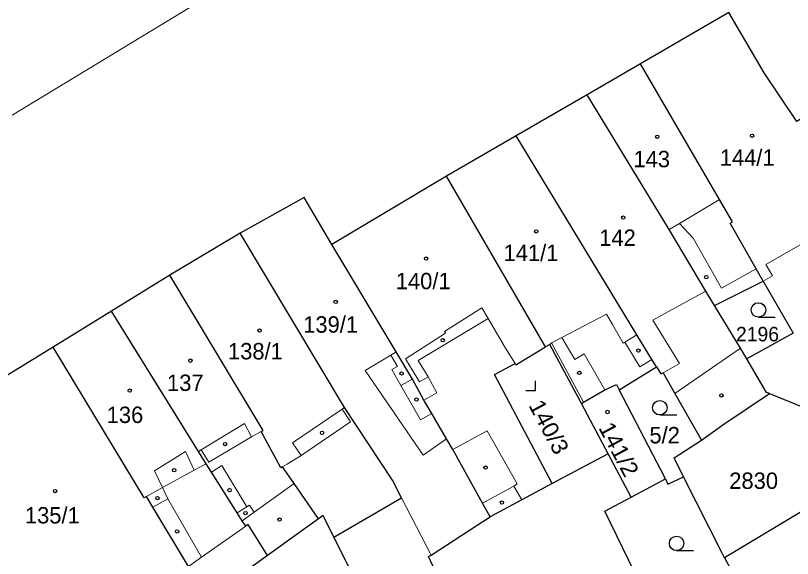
# Model space of a CAD drawing. Extents: x -679733 to -673243, y -1075091 to -1066557.
# Drawn here: x -676348.3 to -676267.8, y -1071743.2 to -1071687 of the extents above; entities that cross this region are included whole.
import ezdxf
from ezdxf.enums import TextEntityAlignment as Align

# ---------------------------------------------------------------- set-up
doc = ezdxf.new("R2010")
doc.units = 0
doc.header["$LTSCALE"] = 0.68
for name, color, linetype, lineweight in [('1', 7, 'Continuous', 25), ('3', 7, 'Continuous', 25), ('4', 7, 'Continuous', 13), ('5', 7, 'Continuous', 25)]:
    doc.layers.add(name, color=color, linetype=linetype, lineweight=lineweight)
doc.layers.add('2', color=7, linetype='Continuous')

msp = doc.modelspace()

# ---------------------------------------------------------------- linework, layer by layer
at = {"layer": '1'}
for p, q in [((-676274.38, -1071686.65), (-676283.55, -1071691.97)), ((-676283.55, -1071691.97), (-676289.08, -1071695.19)), ((-676289.08, -1071695.19), (-676296.42, -1071699.44)), ((-676325.06, -1071709.54), (-676332.34, -1071713.89)), ((-676332.34, -1071713.89), (-676338.4, -1071717.62)), ((-676275.85, -1071717.04), (-676270.8, -1071714.51)), ((-676338.4, -1071717.62), (-676344.43, -1071721.33)), ((-676285.74, -1071725.76), (-676281.89, -1071723.39)), ((-676280.95, -1071734.98), (-676285.74, -1071725.76)), ((-676270.14, -1071726.16), (-676266.66, -1071727.55)), ((-676286.89, -1071732.38), (-676289.67, -1071727.18)), ((-676284.49, -1071736.87), (-676280.95, -1071734.98)), ((-676274.81, -1071743.18), (-676274.22, -1071744.24))]:
    msp.add_line(p, q, dxfattribs=at)
for points in [[(-676253.8, -1071717.85), (-676256.22, -1071714.01), (-676256.09, -1071713.94), (-676260.54, -1071706.43), (-676261.93, -1071707.38), (-676265.5, -1071701.11), (-676264.81, -1071700.51), (-676266.67, -1071697.53), (-676267.32, -1071697.96), (-676270.72, -1071692.9), (-676274.38, -1071686.65)], [(-676270.8, -1071714.51), (-676271.55, -1071713.21), (-676274.25, -1071708.51), (-676274, -1071708.36), (-676275.35, -1071706.04), (-676283.55, -1071691.97)], [(-676275.85, -1071717.04), (-676276.75, -1071715.54), (-676280.56, -1071709.16), (-676289.08, -1071695.19)], [(-676281.89, -1071723.39), (-676282.35, -1071722.62), (-676283.91, -1071720.05), (-676296.42, -1071699.44), (-676303.66, -1071703.64)], [(-676293.38, -1071721.31), (-676303.66, -1071703.64), (-676315.53, -1071710.69)], [(-676315.53, -1071710.69), (-676318.41, -1071705.82), (-676325.06, -1071709.54)], [(-676315.34, -1071741.03), (-676308.31, -1071736.97), (-676309.25, -1071735.14), (-676314.23, -1071727.59), (-676325.06, -1071709.54)], [(-676299.12, -1071738.94), (-676299.91, -1071737.52), (-676302.98, -1071731.95), (-676303.64, -1071730.83), (-676305.19, -1071728.22), (-676306, -1071726.84), (-676307.17, -1071724.65), (-676308.86, -1071721.82), (-676315.53, -1071710.69)], [(-676316.92, -1071739.12), (-676319.46, -1071735.47), (-676320.65, -1071733.75), (-676320.82, -1071733.85), (-676322.87, -1071730.09), (-676322.65, -1071729.98), (-676332.34, -1071713.89)], [(-676270.8, -1071714.51), (-676267.7, -1071719.88), (-676272.51, -1071722.56)], [(-676322.2, -1071742.93), (-676324.22, -1071739.72), (-676324.47, -1071739.9), (-676324.83, -1071739.34), (-676325.35, -1071738.51), (-676328.03, -1071734.29), (-676328.58, -1071733.42), (-676329.37, -1071732.15), (-676338.4, -1071717.62)], [(-676272.51, -1071722.56), (-676273.18, -1071721.45), (-676275.85, -1071717.04)], [(-676344.43, -1071721.33), (-676349.47, -1071724.43), (-676349.51, -1071724.33), (-676354.08, -1071726.49), (-676354.03, -1071726.6), (-676358.95, -1071728.85)], [(-676322.2, -1071742.93), (-676329.1, -1071747.9), (-676330.64, -1071745.35), (-676331.1, -1071744.58), (-676330.4, -1071744.07), (-676334.1, -1071737.92), (-676334.77, -1071736.82), (-676334.99, -1071736.94), (-676344.43, -1071721.33)], [(-676292.68, -1071735.48), (-676298.69, -1071724.16), (-676296.54, -1071723.03), (-676296.46, -1071723.16), (-676293.38, -1071721.31)], [(-676289.67, -1071727.18), (-676292.95, -1071721.05), (-676293.38, -1071721.31)], [(-676270.14, -1071726.16), (-676270.48, -1071726.03), (-676272.51, -1071722.56)], [(-676281.89, -1071723.39), (-676281.44, -1071724.12), (-676281.19, -1071723.99), (-676279.97, -1071726.14), (-676277.22, -1071730.98)], [(-676289.67, -1071727.18), (-676289.46, -1071727.05), (-676287.23, -1071725.77), (-676286.02, -1071725.21), (-676285.74, -1071725.76)], [(-676277.22, -1071730.98), (-676274.98, -1071729.4), (-676270.14, -1071726.16)], [(-676279.06, -1071734.79), (-676280.04, -1071732.82), (-676277.22, -1071730.98)], [(-676281.04, -1071751.05), (-676287.23, -1071738.33), (-676284.49, -1071736.87), (-676286.89, -1071732.38), (-676292.68, -1071735.48)], [(-676280.95, -1071734.98), (-676280.69, -1071735.55), (-676279.06, -1071734.79)], [(-676274.81, -1071743.18), (-676275.11, -1071742.63), (-676279.06, -1071734.79)], [(-676292.68, -1071735.48), (-676295.83, -1071737.17), (-676299.12, -1071738.94)], [(-676259.59, -1071737.83), (-676261.82, -1071738.92), (-676263.46, -1071739.93), (-676264.98, -1071737.28), (-676274.81, -1071743.18)], [(-676315.34, -1071741.03), (-676316.46, -1071738.79), (-676316.92, -1071739.12), (-676322.2, -1071742.93)], [(-676308.86, -1071753.91), (-676302, -1071750.63), (-676305.51, -1071743.05), (-676305.26, -1071742.89), (-676300.47, -1071739.8), (-676299.12, -1071738.94)], [(-676312.57, -1071755.39), (-676309.12, -1071753.4), (-676315.34, -1071741.03)]]:
    msp.add_lwpolyline(points, dxfattribs=at)
at = {"layer": '3'}
for p, q in [((-676271.303, -1071718.24), (-676269.553, -1071718.24)), ((-676281.533, -1071728.37), (-676279.783, -1071728.37)), ((-676279.793, -1071742.42), (-676278.043, -1071742.42))]:
    msp.add_line(p, q, dxfattribs=at)
msp.add_lwpolyline([(-676295.411, -1071725.82), (-676294.41, -1071725.82), (-676294.41, -1071724.82)], dxfattribs=at)
for centre in [(-676271.3029, -1071717.4898), (-676281.5329, -1071727.6198), (-676279.7929, -1071741.6698)]:
    msp.add_circle(centre, 0.75, dxfattribs=at)
at = {"layer": '4'}
for p, q in [((-676306.9, -1071671.93), (-676348.68, -1071697.31)), ((-676279.5, -1071708.53), (-676275.35, -1071706.04)), ((-676280.56, -1071709.16), (-676279.5, -1071708.53)), ((-676279.5, -1071708.53), (-676278.07, -1071710.04)), ((-676275.12, -1071715.24), (-676278.07, -1071710.04)), ((-676270.52, -1071712.76), (-676266.02, -1071710.18)), ((-676269.84, -1071713.96), (-676270.52, -1071712.76)), ((-676271.55, -1071713.21), (-676275.12, -1071715.24)), ((-676270.8, -1071714.51), (-676269.84, -1071713.96)), ((-676281, -1071717.85), (-676276.75, -1071715.54)), ((-676300, -1071717.26), (-676303.86, -1071719.73)), ((-676300, -1071717.26), (-676299.34, -1071718.38)), ((-676299.34, -1071718.38), (-676306.59, -1071722.71)), ((-676299.34, -1071718.38), (-676297.52, -1071721.44)), ((-676291.68, -1071720.34), (-676287.06, -1071717.93)), ((-676287.06, -1071717.93), (-676286.45, -1071718.99)), ((-676281, -1071717.85), (-676282.27, -1071718.55)), ((-676286.45, -1071718.99), (-676285.33, -1071720.92)), ((-676282.27, -1071718.55), (-676279.5, -1071723.05)), ((-676303.77, -1071719.88), (-676307.92, -1071722.54)), ((-676303.86, -1071719.73), (-676303.77, -1071719.88)), ((-676285.16, -1071720.81), (-676283.91, -1071720.05)), ((-676292.75, -1071720.89), (-676291.68, -1071720.34)), ((-676291.68, -1071720.34), (-676290.34, -1071722.61)), ((-676285.16, -1071720.81), (-676285.33, -1071720.92)), ((-676283.6, -1071723.38), (-676285.16, -1071720.81)), ((-676297.52, -1071721.44), (-676296.54, -1071723.03)), ((-676292.95, -1071721.05), (-676292.75, -1071720.89)), ((-676292.75, -1071720.89), (-676289.46, -1071727.05)), ((-676279.97, -1071726.14), (-676273.18, -1071721.45)), ((-676312.09, -1071723.75), (-676309.44, -1071722.17)), ((-676309.44, -1071722.17), (-676308.86, -1071721.82)), ((-676309.44, -1071722.17), (-676308.74, -1071723.35)), ((-676290.34, -1071722.61), (-676289.37, -1071722.04)), ((-676289.37, -1071722.04), (-676287.23, -1071725.77)), ((-676307.92, -1071722.54), (-676306.46, -1071724.93)), ((-676306.59, -1071722.71), (-676305.56, -1071724.42)), ((-676282.35, -1071722.62), (-676283.6, -1071723.38)), ((-676281.19, -1071723.99), (-676279.5, -1071723.05)), ((-676306.08, -1071732.54), (-676312.09, -1071723.75)), ((-676308.74, -1071723.35), (-676309.32, -1071723.67)), ((-676309.32, -1071723.67), (-676308.38, -1071725.32)), ((-676308.38, -1071725.32), (-676307.17, -1071724.65)), ((-676306.46, -1071724.93), (-676305.56, -1071724.42)), ((-676305.56, -1071724.42), (-676304.64, -1071726.08)), ((-676308.38, -1071725.32), (-676306.35, -1071728.88)), ((-676304.64, -1071726.08), (-676306, -1071726.84)), ((-676319.62, -1071731.25), (-676314.46, -1071727.75)), ((-676314.46, -1071727.75), (-676314.23, -1071727.59)), ((-676314.46, -1071727.75), (-676313.62, -1071729.09)), ((-676306.35, -1071728.88), (-676305.19, -1071728.22)), ((-676329.1, -1071731.98), (-676324.6, -1071729.25)), ((-676324.6, -1071729.25), (-676323.89, -1071730.65)), ((-676318.72, -1071732.56), (-676313.62, -1071729.09)), ((-676323.89, -1071730.65), (-676322.87, -1071730.09)), ((-676299.45, -1071730), (-676302.98, -1071731.95)), ((-676299.45, -1071730), (-676296.31, -1071735.51)), ((-676328.3, -1071733.26), (-676323.89, -1071730.65)), ((-676319.62, -1071731.25), (-676318.72, -1071732.56)), ((-676303.64, -1071730.83), (-676306.08, -1071732.54)), ((-676330.73, -1071732.15), (-676333.93, -1071734.16)), ((-676330.73, -1071732.15), (-676329.81, -1071734.1)), ((-676329.37, -1071732.15), (-676329.1, -1071731.98)), ((-676328.3, -1071733.26), (-676329.1, -1071731.98)), ((-676320.17, -1071733.45), (-676318.72, -1071732.56)), ((-676329.81, -1071734.1), (-676328.8, -1071733.54)), ((-676328.8, -1071733.54), (-676328.58, -1071733.42)), ((-676328.03, -1071734.29), (-676326.95, -1071733.61)), ((-676326.95, -1071733.61), (-676324.36, -1071737.87)), ((-676320.65, -1071733.75), (-676320.17, -1071733.45)), ((-676333.93, -1071734.16), (-676333.1, -1071735.9)), ((-676333.1, -1071735.9), (-676329.81, -1071734.1)), ((-676334.77, -1071736.82), (-676333.1, -1071735.9)), ((-676333.1, -1071735.9), (-676332.54, -1071737.07)), ((-676323.59, -1071738.45), (-676319.46, -1071735.47)), ((-676296.68, -1071735.73), (-676299.91, -1071737.52)), ((-676308.31, -1071736.97), (-676305.26, -1071742.89)), ((-676334.1, -1071737.92), (-676332.54, -1071737.07)), ((-676332.54, -1071737.07), (-676329.05, -1071743.1)), ((-676324.36, -1071737.87), (-676324.09, -1071737.7)), ((-676324.09, -1071737.7), (-676323.59, -1071738.45)), ((-676325.35, -1071738.51), (-676324.36, -1071737.87)), ((-676324.83, -1071739.34), (-676323.59, -1071738.45)), ((-676329.05, -1071743.1), (-676324.47, -1071739.9)), ((-676330.4, -1071744.07), (-676329.05, -1071743.1))]:
    msp.add_line(p, q, dxfattribs=at)
msp.add_lwpolyline([(-676296.31, -1071735.51), (-676296.68, -1071735.73), (-676295.83, -1071737.17)], dxfattribs=at)
at = {"layer": '5'}
for centre in [(-676281.7968, -1071699.5392), (-676271.9668, -1071699.4392), (-676285.3168, -1071707.9192), (-676294.3468, -1071709.3492), (-676305.7768, -1071712.1592), (-676276.7168, -1071714.0892), (-676315.1468, -1071716.6592), (-676323.0368, -1071719.6192), (-676304.0368, -1071720.6292), (-676283.7468, -1071721.6992), (-676330.2168, -1071722.7392), (-676308.3168, -1071724.0592), (-676289.8768, -1071723.9892), (-676336.4968, -1071725.8392), (-676275.1468, -1071726.3392), (-676306.7668, -1071726.7692), (-676286.9568, -1071728.0592), (-676316.5568, -1071730.2192), (-676326.6168, -1071731.3892), (-676299.5968, -1071733.8192), (-676331.8968, -1071734.0992), (-676344.2468, -1071736.2492), (-676326.1468, -1071736.1592), (-676333.6368, -1071736.9792), (-676297.9068, -1071737.4492), (-676324.4968, -1071738.5392), (-676320.9668, -1071739.2092), (-676331.5868, -1071740.4392)]:
    msp.add_circle(centre, 0.175, dxfattribs=at)

# ---------------------------------------------------------------- texts
at = {"layer": '2'}
for s, height, p in [('143', 1.7, (-676282.369, -1071702.7)), ('144/1', 1.7, (-676272.47, -1071702.55)), ('142', 1.7, (-676285.919, -1071710.85)), ('141/1', 1.7, (-676294.89, -1071712.41)), ('140/1', 1.7, (-676306.07, -1071715.34)), ('139/1', 1.7, (-676315.67, -1071719.84)), ('2196', 1.5, (-676271.4, -1071720.74)), ('138/1', 1.7, (-676323.47, -1071722.61)), ('137', 1.7, (-676330.739, -1071725.88)), ('136', 1.7, (-676336.999, -1071729.2)), ('5/2', 1.7, (-676281.029, -1071731.31)), ('2830', 1.7, (-676271.8, -1071736.029)), ('135/1', 1.7, (-676344.53, -1071739.61))]:
    msp.add_text(s, height=height, dxfattribs=at).set_placement(p, align=Align.CENTER)
at = {"layer": '2', "width": 1.05}
for s, p in [('140/3', (-676293.7784, -1071730.0049)), ('141/2', (-676286.5284, -1071732.3249))]:
    msp.add_text(s, height=1.7, rotation=298, dxfattribs=at).set_placement(p, align=Align.CENTER)

doc.saveas('drawing.dxf')
